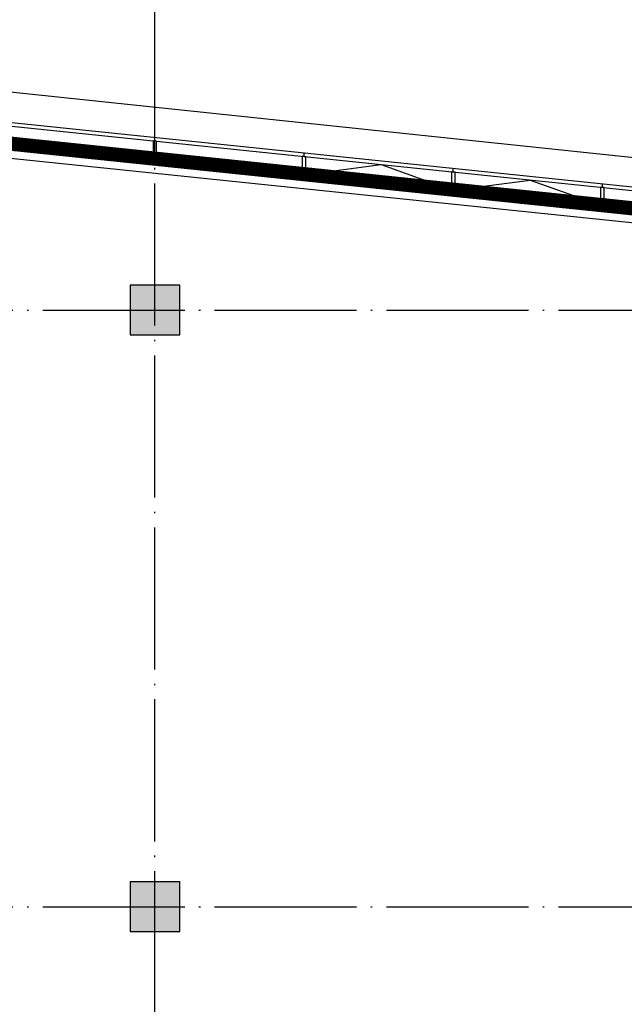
# Model space of a CAD drawing. Extents: x 797781 to 1255204, y 21234 to 1024248.
# Tile 662 of 1056: x 970205 to 978716, y 674708 to 688568. Entities that reach past the tile are written whole.
import ezdxf

# ---------------------------------------------------------------- set-up
doc = ezdxf.new("R2010")
doc.units = 0
doc.header["$LTSCALE"] = 1000
doc.header["$MEASUREMENT"] = 0
doc.linetypes.add('230303生产综合楼-平面图_t8$0$DOTE', pattern=[2.42, 2, -0.2, 0.02, -0.2])
for name, color, linetype in [('230303生产综合楼-平面图_t8$0$3T_WOOD', 21, 'Continuous'), ('230303生产综合楼-平面图_t8$0$COLUMN', 40, 'Continuous'), ('230303生产综合楼-平面图_t8$0$CURTWALL', 4, 'Continuous'), ('230303生产综合楼-平面图_t8$0$DOTE', 1, '230303生产综合楼-平面图_t8$0$DOTE'), ('230303生产综合楼-平面图_t8$0$PUB_HATCH', 8, 'Continuous'), ('230303生产综合楼-平面图_t8$0$看线', 115, 'Continuous'), ('PUB_HATCH', 8, 'Continuous')]:
    doc.layers.add(name, color=color, linetype=linetype)

# ---------------------------------------------------------------- blocks, each defined once
blk = doc.blocks.new('AQ9-10')
at = {"color": 2, "linetype": '230303生产综合楼-平面图_t8$0$DOTE', "ltscale": 2, "const_width": 200}
blk.add_lwpolyline([(1020716, 683000), (1081601, 683005), (1102574, 680825)], dxfattribs=at)
blk = doc.blocks.new('230303生产综合楼-平面图_t8$0$6WLGJ')
at = {"layer": '230303生产综合楼-平面图_t8$0$3T_WOOD'}
for points in [[(1089141, 389166), (1089141, 389216)], [(1089141, 389166), (1089141, 389216)], [(1091241, 388948), (1091241, 388998)], [(1093341, 388730), (1093341, 388781)], [(1095441, 388513), (1095441, 388563)]]:
    blk.add_lwpolyline(points, dxfattribs=at)
for points in [[(1089116, 388917), (1089166, 388912), (1089166, 389163), (1089116, 389168)], [(1091216, 388699), (1091266, 388694), (1091266, 388945), (1091216, 388951)], [(1093316, 388482), (1093366, 388476), (1093366, 388728), (1093316, 388733)], [(1095416, 388264), (1095466, 388259), (1095466, 388510), (1095416, 388515)]]:
    blk.add_lwpolyline(points, close=True, dxfattribs=at)
blk = doc.blocks.new('_FZH')
blk.add_lwpolyline([(-0.5, -0.5), (0.5, -0.5), (0.5, 0.5), (-0.5, 0.5)], close=True)
at = {"layer": 'PUB_HATCH'}
blk.add_solid([(-0.5, -0.5), (0.5, -0.5), (-0.5, 0.5), (0.5, 0.5)], dxfattribs=at)

msp = doc.modelspace()

# ---------------------------------------------------------------- linework, layer by layer
at = {"layer": '230303生产综合楼-平面图_t8$0$CURTWALL'}
for points in [[(895858, 687781.1), (963708, 687781.1), (989558, 685101.2), (989558, 664381.1), (895858, 664381.1)], [(895908, 687731.1), (963705.4, 687731.1), (989508, 685056.1), (989508, 664431.1), (895908, 664431.1)], [(896158, 687481.1), (963692.5, 687481.1), (989258, 684830.7), (989258, 664681.1), (896158, 664681.1)]]:
    msp.add_lwpolyline(points, close=True, dxfattribs=at)
for points in [[(974233, 686388.4), (975292.6, 686528.3), (976283, 686172.8)], [(976333, 686170.7), (977392.6, 686310.6), (978383, 685955.1)]]:
    msp.add_lwpolyline(points, dxfattribs=at)
at = {"layer": '230303生产综合楼-平面图_t8$0$DOTE'}
for p, q in [((972108, 662481.1), (972108, 690481.1)), ((895508, 684481.1), (989908, 684481.1)), ((895508, 676081.1), (989908, 676081.1))]:
    msp.add_line(p, q, dxfattribs=at)
at = {"layer": '230303生产综合楼-平面图_t8$0$PUB_HATCH', "color": 8}
msp.add_lwpolyline([(896358, 673981.1), (896358, 687281.1), (963682.2, 687281.1), (989058, 684650.4), (989058, 673981.1)], dxfattribs=at)
at = {"layer": '230303生产综合楼-平面图_t8$0$看线'}
msp.add_lwpolyline([(895458, 688181.1), (964094.7, 688181.1), (989958, 685461.4), (989958, 663981.1), (895458, 663981.1)], close=True, dxfattribs=at)

# ---------------------------------------------------------------- block references
for name, p in [('AQ9-10', (-117908.2, 4481.2)), ('230303生产综合楼-平面图_t8$0$6WLGJ', (-117033.3, 297694.3))]:
    msp.add_blockref(name, p)
at = {"layer": '230303生产综合楼-平面图_t8$0$COLUMN', "xscale": 700, "yscale": 700, "zscale": 700}
for p in [(972108, 684481.1), (972108, 676081.1)]:
    msp.add_blockref('_FZH', p, dxfattribs=at)

doc.saveas('drawing.dxf')
